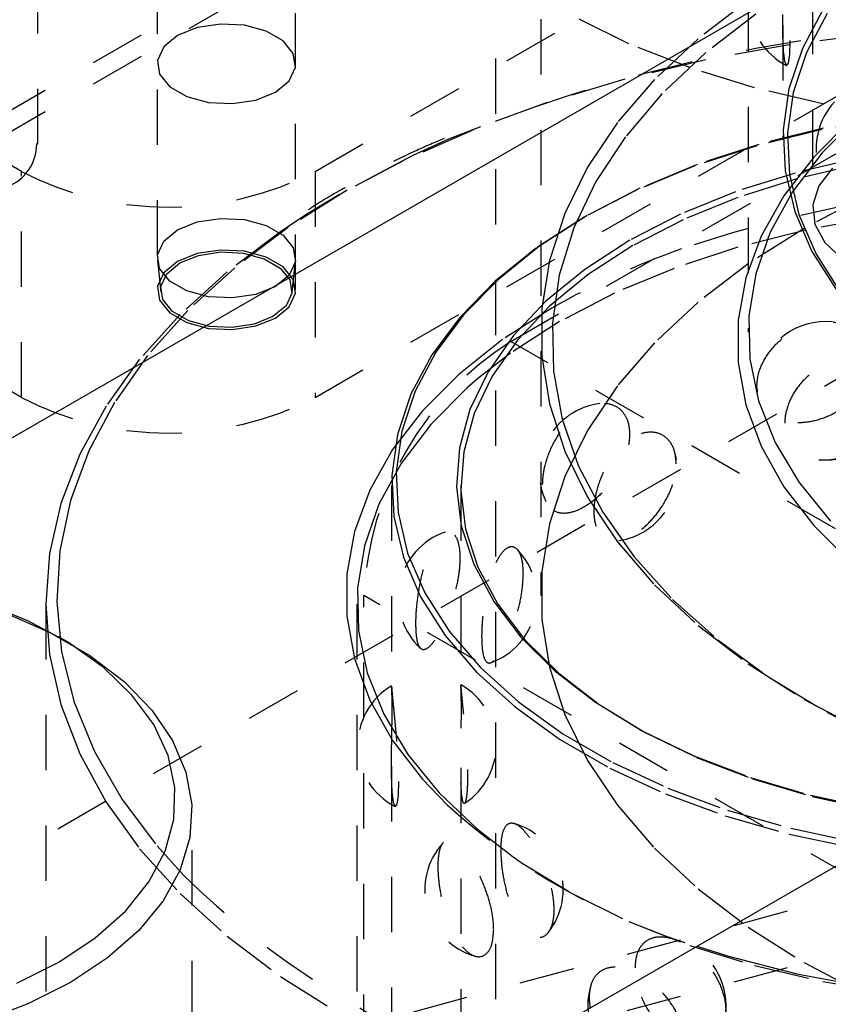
# Model space of a CAD drawing. Header units: inches. Extents: x 1907 to 2452, y -210 to -54.
# Tile 500 of 656: x 2005.12 to 2006.58, y -197.02 to -195.25. Entities that reach past the tile are written whole.
import ezdxf

# ---------------------------------------------------------------- set-up
doc = ezdxf.new("R2010")
doc.units = ezdxf.units.IN
doc.header["$LTSCALE"] = 0.5
doc.header["$MEASUREMENT"] = 0
doc.linetypes.add('HIDDEN', pattern=[0.225, 0.15, -0.075])
doc.layers.add('SID-M-H', color=4, linetype='HIDDEN')
doc.layers.add('SID-M-S', color=105, linetype='Continuous')

msp = doc.modelspace()

# ---------------------------------------------------------------- linework, layer by layer
at = {"layer": 'SID-M-H'}
for p, q in [((2006.44024, -191.40242), (2006.44024, -195.8097)), ((2006.06524, -194.24398), (2006.06524, -196.28534)), ((2007.07501, -194.27333), (2000.10587, -198.29653)), ((2005.65731, -195.51924), (2007.77863, -194.29463)), ((2007.07501, -194.31191), (2000.13928, -198.31582)), ((2006.55636, -194.40719), (2006.55636, -195.58819)), ((2005.65731, -195.92751), (2007.77863, -194.7029)), ((2005.98314, -194.71495), (2005.98314, -199.61138)), ((1995.49265, -202.30635), (2008.57413, -194.75457)), ((2005.1565, -195.46987), (2005.1565, -195.0616)), ((2005.37224, -195.17127), (2005.37224, -195.73305)), ((2005.62224, -195.73305), (2005.62224, -195.17127)), ((2006.01087, -195.82631), (2007.15991, -195.16297)), ((2006.44008, -195.2104), (2006.34962, -195.27955)), ((2006.57559, -195.22596), (2006.53785, -195.29692)), ((2006.22439, -195.28841), (2006.1231, -195.23861)), ((2006.45405, -195.23509), (2006.36363, -195.30452)), ((2006.50284, -195.27152), (2006.50286, -195.23588)), ((2006.58298, -195.23396), (2006.54549, -195.30445)), ((2005.44441, -195.25938), (2005.40885, -195.27376)), ((2005.48635, -195.2529), (2005.44441, -195.25938)), ((2005.52959, -195.25508), (2005.48635, -195.2529)), ((2005.56894, -195.26567), (2005.52959, -195.25508)), ((2005.59963, -195.28339), (2005.56894, -195.26567)), ((2006.50274, -195.25471), (2006.50274, -195.46237)), ((2005.40885, -195.27376), (2005.38395, -195.29429)), ((2005.61798, -195.3061), (2005.59963, -195.28339)), ((2006.34962, -195.27955), (2006.27061, -195.35322)), ((2006.50387, -195.30082), (2006.50284, -195.27152)), ((2006.6684, -195.27043), (2006.51403, -195.29019)), ((2006.51539, -195.28277), (2006.51452, -195.30805)), ((2005.38395, -195.29429), (2005.37272, -195.31849)), ((2006.33428, -195.33172), (2006.22439, -195.28841)), ((2006.51403, -195.29019), (2006.36323, -195.31764)), ((2006.5061, -195.32024), (2006.50387, -195.30082)), ((2006.53785, -195.29692), (2006.51362, -195.36982)), ((2005.12698, -195.51924), (2004.77343, -195.31514)), ((2005.37272, -195.31849), (2005.3765, -195.34346)), ((2005.62176, -195.33107), (2005.61798, -195.3061)), ((2006.36323, -195.31764), (2006.21714, -195.35257)), ((2006.36363, -195.30452), (2006.28486, -195.37852)), ((2006.50914, -195.32791), (2006.5061, -195.32024)), ((2006.51452, -195.30805), (2006.51221, -195.3236)), ((2006.54549, -195.30445), (2006.52142, -195.37686)), ((2005.61053, -195.35528), (2005.62176, -195.33107)), ((2006.45152, -195.36805), (2006.33428, -195.33172)), ((2006.51221, -195.3236), (2006.50914, -195.32791)), ((2005.3765, -195.34346), (2005.39485, -195.36617)), ((2005.58563, -195.37581), (2005.61053, -195.35528)), ((2006.21714, -195.35257), (2006.07689, -195.39472)), ((2006.27061, -195.35322), (2006.2037, -195.43079)), ((2005.39485, -195.36617), (2005.42554, -195.38389)), ((2006.57478, -195.39697), (2006.45152, -195.36805)), ((2006.51362, -195.36982), (2006.50318, -195.4438)), ((2005.42554, -195.38389), (2005.46489, -195.39448)), ((2005.50813, -195.39667), (2005.55007, -195.39018)), ((2005.55007, -195.39018), (2005.58563, -195.37581)), ((2006.28486, -195.37852), (2006.21845, -195.45646)), ((2006.52142, -195.37686), (2006.51105, -195.45036)), ((2005.46489, -195.39448), (2005.50813, -195.39667)), ((2006.07689, -195.39472), (2005.94353, -195.44376)), ((2006.70267, -195.41816), (2006.57478, -195.39697)), ((2006.62513, -195.42673), (2006.55867, -195.49319)), ((2006.6395, -195.41884), (2006.57348, -195.48553)), ((2006.69655, -195.42157), (2006.57363, -195.44336)), ((2006.69845, -195.41955), (2006.57635, -195.44119)), ((2005.94353, -195.44376), (2005.81809, -195.49933)), ((2006.2037, -195.43079), (2006.14948, -195.51158)), ((2006.57363, -195.44336), (2006.45552, -195.47269)), ((2006.57635, -195.44119), (2006.45902, -195.47033)), ((2006.50318, -195.4438), (2006.50666, -195.518)), ((2005.89839, -195.46074), (2005.83263, -195.49103)), ((2006.21845, -195.45646), (2006.16497, -195.53765)), ((2006.51105, -195.45036), (2006.51451, -195.52406)), ((2006.45552, -195.47269), (2006.34359, -195.50922)), ((2006.45902, -195.47033), (2006.34783, -195.50662)), ((2005.83263, -195.49103), (2005.71565, -195.55283)), ((2006.55867, -195.49319), (2006.5046, -195.56329)), ((2006.57348, -195.48553), (2006.52012, -195.55589)), ((2006.63787, -195.49552), (2006.52463, -195.52205)), ((2005.81809, -195.49933), (2005.70151, -195.561)), ((2006.14948, -195.51158), (2006.10841, -195.59493)), ((2006.34359, -195.50922), (2006.23916, -195.55252)), ((2006.34783, -195.50662), (2006.24409, -195.54964)), ((2006.64041, -195.50625), (2006.528, -195.53259)), ((2006.59242, -195.51352), (2006.56768, -195.54525)), ((2005.12698, -195.92751), (2005.12698, -195.51924)), ((2005.65731, -195.51924), (2005.65731, -195.92751)), ((2006.52463, -195.52205), (2006.41737, -195.55587)), ((2006.528, -195.53259), (2006.42153, -195.56615)), ((2006.50666, -195.518), (2006.52402, -195.59155)), ((2006.51451, -195.52406), (2006.53175, -195.59712)), ((2006.16497, -195.53765), (2006.12489, -195.62137)), ((2006.24409, -195.54964), (2006.14902, -195.59888)), ((2006.56768, -195.54525), (2006.55682, -195.57947)), ((2005.71565, -195.55283), (2005.60859, -195.62037)), ((2005.70151, -195.561), (2005.64101, -195.59766)), ((2006.23916, -195.55252), (2006.14345, -195.60209)), ((2006.41737, -195.55587), (2006.31748, -195.59652)), ((2006.42153, -195.56615), (2006.32238, -195.60651)), ((2006.5046, -195.56329), (2006.46352, -195.63628)), ((2006.52012, -195.55589), (2006.48001, -195.62913)), ((2006.65212, -195.56363), (2006.5412, -195.62201)), ((2006.55682, -195.57947), (2006.56046, -195.6142)), ((2005.44441, -195.61049), (2005.48635, -195.60401)), ((2005.48635, -195.60401), (2005.52959, -195.60619)), ((2005.64101, -195.59766), (2005.59468, -195.6283)), ((2006.14345, -195.60209), (2006.05758, -195.65734)), ((2006.14902, -195.59888), (2006.06372, -195.65376)), ((2006.10841, -195.59493), (2006.08083, -195.6801)), ((2006.31748, -195.59652), (2006.22627, -195.64347)), ((2006.52402, -195.59155), (2006.55505, -195.66358)), ((2006.53175, -195.59712), (2006.56258, -195.66868)), ((2006.67034, -195.60222), (2006.54347, -195.62537)), ((2005.40885, -195.62487), (2005.44441, -195.61049)), ((2005.60859, -195.62037), (2005.51229, -195.6931)), ((2005.52959, -195.60619), (2005.56894, -195.61678)), ((2005.56894, -195.61678), (2005.59963, -195.6345)), ((2006.12489, -195.62137), (2006.09857, -195.70689)), ((2006.32238, -195.60651), (2006.23184, -195.65312)), ((2006.5412, -195.62201), (2006.44008, -195.68604)), ((2006.56046, -195.6142), (2006.57839, -195.64742)), ((2005.38395, -195.6454), (2005.40885, -195.62487)), ((2005.59468, -195.6283), (2005.49843, -195.70072)), ((2005.59963, -195.6345), (2005.61798, -195.65722)), ((2006.54347, -195.62537), (2006.42159, -195.65618)), ((2006.46352, -195.63628), (2006.43588, -195.71134)), ((2006.48001, -195.62913), (2006.45362, -195.70441)), ((2005.37272, -195.6696), (2005.38395, -195.6454)), ((2005.61798, -195.65722), (2005.62176, -195.68218)), ((2006.05758, -195.65734), (2005.98257, -195.71763)), ((2006.06372, -195.65376), (2005.98921, -195.71365)), ((2006.22627, -195.64347), (2006.14493, -195.69613)), ((2006.23184, -195.65312), (2006.15109, -195.70539)), ((2006.42159, -195.65618), (2006.30607, -195.69429)), ((2006.57839, -195.64742), (2006.60957, -195.67719)), ((2005.3765, -195.69457), (2005.37272, -195.6696)), ((2005.44441, -195.66765), (2005.40885, -195.68203)), ((2005.41318, -195.68453), (2005.447, -195.67086)), ((2005.48635, -195.66117), (2005.44441, -195.66765)), ((2005.447, -195.67086), (2005.48688, -195.66469)), ((2005.52959, -195.66335), (2005.48635, -195.66117)), ((2005.48688, -195.66469), (2005.52801, -195.66676)), ((2005.52801, -195.66676), (2005.56542, -195.67684)), ((2005.56894, -195.67394), (2005.52959, -195.66335)), ((2005.56542, -195.67684), (2005.59462, -195.69369)), ((2005.59963, -195.69166), (2005.56894, -195.67394)), ((2006.55505, -195.66358), (2006.59939, -195.73326)), ((2006.56258, -195.66868), (2006.60663, -195.73789)), ((2005.37248, -195.68036), (2005.37859, -195.7373)), ((2005.39485, -195.71728), (2005.3765, -195.69457)), ((2005.40885, -195.68203), (2005.38395, -195.70256)), ((2005.3895, -195.70405), (2005.41318, -195.68453)), ((2005.51229, -195.6931), (2005.42749, -195.77045)), ((2005.59462, -195.69369), (2005.61206, -195.71529)), ((2005.61798, -195.71438), (2005.59963, -195.69166)), ((2005.62176, -195.68218), (2005.61053, -195.70639)), ((2005.61589, -195.7373), (2005.622, -195.68036)), ((2006.08083, -195.6801), (2006.06698, -195.76638)), ((2006.30607, -195.69429), (2006.19821, -195.73927)), ((2006.44008, -195.68604), (2006.34962, -195.75519)), ((2005.38395, -195.70256), (2005.37272, -195.72676)), ((2005.37882, -195.72707), (2005.3895, -195.70405)), ((2005.49843, -195.70072), (2005.41347, -195.7777)), ((2005.61053, -195.70639), (2005.58563, -195.72692)), ((2006.14493, -195.69613), (2006.07451, -195.75379)), ((2006.15109, -195.70539), (2006.08119, -195.76263)), ((2006.09857, -195.70689), (2006.08624, -195.79346)), ((2006.43588, -195.71134), (2006.42199, -195.78766)), ((2006.45362, -195.70441), (2006.44124, -195.78089)), ((2005.12698, -195.92751), (2004.77343, -195.72341)), ((2005.37272, -195.72676), (2005.3765, -195.75173)), ((2005.38241, -195.75081), (2005.37882, -195.72707)), ((2005.42554, -195.735), (2005.39485, -195.71728)), ((2005.58563, -195.72692), (2005.55007, -195.74129)), ((2005.61206, -195.71529), (2005.61566, -195.73903)), ((2005.62176, -195.73934), (2005.61798, -195.71438)), ((2005.98257, -195.71763), (2005.91929, -195.78225)), ((2005.98921, -195.71365), (2005.92634, -195.77784)), ((2005.46489, -195.7456), (2005.42554, -195.735)), ((2005.50813, -195.74778), (2005.46489, -195.7456)), ((2005.55007, -195.74129), (2005.50813, -195.74778)), ((2005.61566, -195.73903), (2005.60498, -195.76205)), ((2005.61053, -195.76355), (2005.62176, -195.73934)), ((2006.19821, -195.73927), (2006.09925, -195.79062)), ((2005.3765, -195.75173), (2005.39485, -195.77444)), ((2005.39986, -195.77241), (2005.38241, -195.75081)), ((2005.60498, -195.76205), (2005.5813, -195.78158)), ((2005.58563, -195.78408), (2005.61053, -195.76355)), ((2006.07451, -195.75379), (2006.01594, -195.81571)), ((2006.08119, -195.76263), (2006.02306, -195.82409)), ((2006.34962, -195.75519), (2006.27061, -195.82886)), ((2005.41347, -195.7777), (2005.34046, -195.85867)), ((2005.42749, -195.77045), (2005.35488, -195.85184)), ((2005.39485, -195.77444), (2005.42554, -195.79216)), ((2005.42906, -195.78927), (2005.39986, -195.77241)), ((2005.5813, -195.78158), (2005.54748, -195.79525)), ((2005.91929, -195.78225), (2005.86848, -195.85043)), ((2005.92634, -195.77784), (2005.87587, -195.84557)), ((2006.08511, -195.76612), (2005.99616, -195.82315)), ((2006.06698, -195.76638), (2006.06698, -195.85303)), ((2006.44124, -195.78089), (2006.44301, -195.8577)), ((2005.42554, -195.79216), (2005.46489, -195.80275)), ((2005.46647, -195.79934), (2005.42906, -195.78927)), ((2005.5076, -195.80142), (2005.46647, -195.79934)), ((2005.54748, -195.79525), (2005.5076, -195.80142)), ((2005.50813, -195.80494), (2005.55007, -195.79845)), ((2005.55007, -195.79845), (2005.58563, -195.78408)), ((2006.09925, -195.79062), (2006.01031, -195.84774)), ((2006.08624, -195.79346), (2006.088, -195.88031)), ((2006.42199, -195.78766), (2006.42199, -195.8644)), ((2005.46489, -195.80275), (2005.50813, -195.80494)), ((2006.01594, -195.81571), (2005.96998, -195.88109)), ((2005.99616, -195.82315), (2005.91803, -195.88524)), ((2006.02306, -195.82409), (2005.97743, -195.88898)), ((2006.59782, -196.16515), (2006.01087, -195.82631)), ((2006.27061, -195.82886), (2006.2037, -195.90642)), ((2005.35488, -195.85184), (2005.295, -195.9366)), ((2005.86848, -195.85043), (2005.83074, -195.92139)), ((2005.87587, -195.84557), (2005.83838, -195.91606)), ((2006.01031, -195.84774), (2005.951, -195.89381)), ((2006.06698, -195.85303), (2006.08083, -195.93931)), ((2005.34046, -195.85867), (2005.27995, -195.943)), ((2006.42199, -195.8644), (2006.43588, -195.94072)), ((2006.44301, -195.8577), (2006.45892, -195.93396)), ((2005.91803, -195.88524), (2005.85156, -195.9517)), ((2005.96998, -195.88109), (2005.93723, -195.94906)), ((2005.97743, -195.88898), (2005.94492, -195.95645)), ((2006.088, -195.88031), (2006.10385, -195.96668)), ((2005.951, -195.89381), (2005.93239, -195.91001)), ((2006.2037, -195.90642), (2006.14948, -195.98722)), ((2005.83074, -195.92139), (2005.80651, -195.99429)), ((2005.83838, -195.91606), (2005.81431, -195.98847)), ((2005.93239, -195.91001), (2005.86637, -195.9767)), ((2005.27995, -195.943), (2005.2324, -196.03006)), ((2005.295, -195.9366), (2005.24834, -196.0241)), ((2006.08083, -195.93931), (2006.10841, -196.02448)), ((2006.43588, -195.94072), (2006.46352, -196.01579)), ((2006.45892, -195.93396), (2006.48877, -196.00881)), ((2005.85156, -195.9517), (2005.79749, -196.0218)), ((2005.93723, -195.94906), (2005.91811, -196.01874)), ((2005.94492, -195.95645), (2005.92594, -196.02562)), ((2005.86637, -195.9767), (2005.81301, -196.04706)), ((2006.10385, -195.96668), (2006.13363, -196.05182)), ((2005.80651, -195.99429), (2005.79607, -196.06827)), ((2005.81431, -195.98847), (2005.80394, -196.06196)), ((2006.14948, -195.98722), (2006.10841, -196.07056)), ((2006.48877, -196.00881), (2006.53224, -196.08141)), ((2005.2324, -196.03006), (2005.19817, -196.11918)), ((2005.24834, -196.0241), (2005.21526, -196.11363)), ((2005.79749, -196.0218), (2005.75641, -196.09479)), ((2005.91811, -196.01874), (2005.91287, -196.08923)), ((2005.92594, -196.02562), (2005.92075, -196.09559)), ((2006.10841, -196.02448), (2006.14948, -196.10782)), ((2006.46352, -196.01579), (2006.5046, -196.08877)), ((2005.81301, -196.04706), (2005.77291, -196.1203)), ((2005.79607, -196.06827), (2005.79956, -196.14247)), ((2005.80394, -196.06196), (2005.8074, -196.13567)), ((2006.13363, -196.05182), (2006.1771, -196.13498)), ((2006.10841, -196.07056), (2006.08083, -196.15573)), ((2006.53224, -196.08141), (2006.58883, -196.15092)), ((2005.75641, -196.09479), (2005.72877, -196.16985)), ((2005.79564, -196.08683), (2005.79564, -196.44971)), ((2005.91287, -196.08923), (2005.92159, -196.1596)), ((2005.92064, -196.08683), (2005.92064, -196.44808)), ((2005.92075, -196.09559), (2005.9294, -196.16545)), ((2006.5046, -196.08877), (2006.55867, -196.15888)), ((2005.19817, -196.11918), (2005.17754, -196.20968)), ((2005.21526, -196.11363), (2005.19601, -196.20449)), ((2005.77291, -196.1203), (2005.74652, -196.19558)), ((2006.14948, -196.10782), (2006.2037, -196.18862)), ((2005.8074, -196.13567), (2005.82465, -196.20873)), ((2006.1771, -196.13498), (2006.23386, -196.21542)), ((2005.79956, -196.14247), (2005.81691, -196.21602)), ((2006.08083, -196.15573), (2006.06698, -196.24201)), ((2005.72877, -196.16985), (2005.71488, -196.24617)), ((2005.92159, -196.1596), (2005.94415, -196.22894)), ((2005.9294, -196.16545), (2005.95179, -196.23428)), ((2006.55867, -196.15888), (2006.62513, -196.22534)), ((2006.2037, -196.18862), (2006.27061, -196.26618)), ((2005.17754, -196.20968), (2005.17064, -196.30087)), ((2005.19601, -196.20449), (2005.19075, -196.29599)), ((2005.74652, -196.19558), (2005.73413, -196.27206)), ((2005.82465, -196.20873), (2005.85547, -196.28029)), ((2005.81691, -196.21602), (2005.84794, -196.28805)), ((2006.23386, -196.21542), (2006.30342, -196.29244)), ((2005.94415, -196.22894), (2005.98025, -196.29634)), ((2005.95179, -196.23428), (2005.98763, -196.30119)), ((2006.06698, -196.24201), (2006.06698, -196.32866)), ((2005.71488, -196.24617), (2005.71488, -196.32291)), ((2005.73413, -196.27206), (2005.73591, -196.34887)), ((2005.85547, -196.28029), (2005.89952, -196.3495)), ((2006.27061, -196.26618), (2006.34962, -196.33985)), ((2005.13815, -196.33087), (2005.05587, -196.29761)), ((2005.19075, -196.29599), (2005.19951, -196.38739)), ((2007.15991, -197.10199), (2005.7457, -196.28559)), ((2005.7457, -197.30626), (2005.7457, -196.28559)), ((2005.84794, -196.28805), (2005.89229, -196.35773)), ((2005.98025, -196.29634), (2006.02943, -196.36093)), ((2006.30342, -196.29244), (2006.38517, -196.36536)), ((2005.09638, -196.31634), (2005.17794, -196.35205)), ((2005.17064, -196.30087), (2005.17064, -198.67415)), ((2005.17064, -196.30087), (2005.17754, -196.39207)), ((2005.73314, -196.30087), (2005.73314, -200.70815)), ((2005.98763, -196.30119), (2006.03644, -196.3653)), ((2005.21162, -196.37042), (2005.13815, -196.33087)), ((2005.71488, -196.32291), (2005.72877, -196.39923)), ((2006.06698, -196.32866), (2006.08083, -196.41494)), ((2008.44167, -196.33607), (2004.81644, -197.31196)), ((2005.17794, -196.35205), (2005.25033, -196.39384)), ((2005.73591, -196.34887), (2005.75181, -196.42513)), ((2005.89952, -196.3495), (2005.95627, -196.41556)), ((2006.34962, -196.33985), (2006.44008, -196.409)), ((2005.21546, -196.37228), (2005.19424, -196.36003)), ((2005.27483, -196.41548), (2005.21162, -196.37042)), ((2005.89229, -196.35773), (2005.94941, -196.42423)), ((2006.02943, -196.36093), (2006.09104, -196.42186)), ((2006.03644, -196.3653), (2006.0976, -196.42578)), ((2006.38517, -196.36536), (2006.47839, -196.43354)), ((2005.19951, -196.38739), (2005.22224, -196.47799)), ((2005.17754, -196.39207), (2005.19817, -196.48257)), ((2005.25033, -196.39384), (2005.31218, -196.44092)), ((2005.72877, -196.39923), (2005.75641, -196.4743)), ((2005.32657, -196.46519), (2005.27483, -196.41548)), ((2005.95627, -196.41556), (2006.02506, -196.47769)), ((2006.08083, -196.41494), (2006.10841, -196.50011)), ((2006.09104, -196.42186), (2006.16428, -196.47834)), ((2006.44008, -196.409), (2006.5412, -196.47303)), ((2008.44167, -196.43814), (2004.81644, -197.41403)), ((2005.31218, -196.44092), (2005.36235, -196.49243)), ((2005.75181, -196.42513), (2005.78166, -196.49998)), ((2005.94941, -196.42423), (2006.01866, -196.48677)), ((2006.0976, -196.42578), (2006.1703, -196.48185)), ((2006.47839, -196.43354), (2006.58226, -196.49638)), ((2005.79608, -196.45665), (2005.79567, -196.44869)), ((2005.79654, -196.47531), (2005.79608, -196.45665)), ((2005.36581, -196.51856), (2005.32657, -196.46519)), ((2005.75641, -196.4743), (2005.79749, -196.54728)), ((2005.79663, -196.50302), (2005.79654, -196.47531)), ((2006.5412, -196.47303), (2006.65212, -196.53141)), ((2005.19817, -196.48257), (2005.2324, -196.57168)), ((2005.22224, -196.47799), (2005.25875, -196.56708)), ((2005.36235, -196.49243), (2005.3999, -196.5474)), ((2006.01866, -196.48677), (2006.09922, -196.54462)), ((2006.02506, -196.47769), (2006.10508, -196.53516)), ((2006.16428, -196.47834), (2006.24819, -196.52964)), ((2006.1703, -196.48185), (2006.2536, -196.53276)), ((2005.78166, -196.49998), (2005.82513, -196.57258)), ((2005.79626, -196.53738), (2005.79663, -196.50302)), ((2006.10841, -196.50011), (2006.14948, -196.58345)), ((2006.58226, -196.49638), (2006.66542, -196.53911)), ((2005.39181, -196.57458), (2005.36581, -196.51856)), ((2006.24819, -196.52964), (2006.34169, -196.57507)), ((2005.3999, -196.5474), (2005.42414, -196.60482)), ((2005.79575, -196.57472), (2005.79626, -196.53738)), ((2005.79749, -196.54728), (2005.85156, -196.61739)), ((2006.09922, -196.54462), (2006.19014, -196.59711)), ((2006.10508, -196.53516), (2006.1954, -196.5873)), ((2006.2536, -196.53276), (2006.34641, -196.57786)), ((2005.2324, -196.57168), (2005.27995, -196.65874)), ((2005.25875, -196.56708), (2005.30875, -196.65395)), ((2005.40405, -196.63213), (2005.39181, -196.57458)), ((2005.79573, -196.61036), (2005.79575, -196.57472)), ((2005.82513, -196.57258), (2005.88172, -196.64209)), ((2006.14948, -196.58345), (2006.2037, -196.66425)), ((2006.34169, -196.57507), (2006.44354, -196.61406)), ((2006.34641, -196.57786), (2006.44751, -196.61656)), ((2005.79564, -196.59355), (2005.79564, -200.00932)), ((2005.92064, -196.59646), (2005.92064, -200.00769)), ((2006.19014, -196.59711), (2006.29036, -196.64361)), ((2006.1954, -196.5873), (2006.29495, -196.63349)), ((2005.42414, -196.60482), (2005.4346, -196.6636)), ((2005.79676, -196.63966), (2005.79573, -196.61036)), ((2005.85156, -196.61739), (2005.89602, -196.66356)), ((2006.44354, -196.61406), (2006.55244, -196.64609)), ((2006.44751, -196.61656), (2006.55561, -196.64836)), ((2005.4023, -196.69011), (2005.40405, -196.63213)), ((2005.80828, -196.62162), (2005.80742, -196.64689)), ((2006.29495, -196.63349), (2006.40257, -196.6732)), ((2005.30875, -196.65395), (2005.37186, -196.73793)), ((2005.79899, -196.65908), (2005.79676, -196.63966)), ((2005.80742, -196.64689), (2005.80511, -196.66244)), ((2005.88172, -196.64209), (2005.95079, -196.70775)), ((2006.29036, -196.64361), (2006.3987, -196.68359)), ((2006.55244, -196.64609), (2006.66694, -196.67074)), ((2006.55561, -196.64836), (2006.66927, -196.67283)), ((2005.27995, -196.65874), (2005.34046, -196.74307)), ((2005.4346, -196.6636), (2005.43111, -196.72266)), ((2005.80203, -196.66675), (2005.79899, -196.65908)), ((2005.80511, -196.66244), (2005.80203, -196.66675)), ((2006.2037, -196.66425), (2006.27061, -196.74182)), ((2005.38659, -196.74739), (2005.4023, -196.69011)), ((2005.43504, -197.44553), (2005.43504, -196.67838)), ((2006.3987, -196.68359), (2006.51389, -196.71657)), ((2006.40257, -196.6732), (2006.517, -196.70597)), ((2005.95079, -196.70775), (2006.01526, -196.75752)), ((2006.517, -196.70597), (2006.63689, -196.73139)), ((2005.43111, -196.72266), (2005.41372, -196.78089)), ((2006.51389, -196.71657), (2006.63458, -196.74217)), ((2005.34046, -196.74307), (2005.41347, -196.82404)), ((2005.37186, -196.73793), (2005.41946, -196.79044)), ((2006.27061, -196.74182), (2006.34962, -196.81549)), ((2005.35722, -196.80284), (2005.38659, -196.74739)), ((2006.01526, -196.75752), (2006.03155, -196.76879)), ((2006.03155, -196.76879), (2006.1231, -196.82453)), ((2005.41372, -196.78089), (2005.38275, -196.83722)), ((2005.31477, -196.8554), (2005.35722, -196.80284)), ((2005.41347, -196.82404), (2005.49843, -196.90102)), ((2006.1231, -196.82453), (2006.22439, -196.87434)), ((2006.34962, -196.81549), (2006.44008, -196.88463)), ((2005.38275, -196.83722), (2005.33879, -196.89058)), ((2005.26006, -196.90403), (2005.31477, -196.8554)), ((2006.22439, -196.87434), (2006.33428, -196.91765)), ((2006.44008, -196.88463), (2006.5412, -196.94867)), ((2005.19416, -196.94779), (2005.26006, -196.90403)), ((2005.33879, -196.89058), (2005.28264, -196.94)), ((2005.49843, -196.90102), (2005.59468, -196.97344)), ((2006.33428, -196.91765), (2006.45152, -196.95397)), ((2005.11835, -196.98584), (2005.19416, -196.94779)), ((2005.28264, -196.94), (2005.21537, -196.98454)), ((2006.45152, -196.95397), (2006.57478, -196.98289)), ((2006.5412, -196.94867), (2006.65212, -197.00704)), ((2005.59468, -196.97344), (2005.70151, -197.04074)), ((2005.21537, -196.98454), (2005.13822, -197.02337)), ((2006.57478, -196.98289), (2006.70267, -197.00408)), ((2005.13822, -197.02337), (2005.05262, -197.05578))]:
    msp.add_line(p, q, dxfattribs=at)
for centre, radius, start, end in [((2006.56679, -195.217), 0.125, 121.04446, 242.52599), ((2006.98845, -198.13296), 2.886, 75.21805, 112.19172), ((2005.07253, -195.46987), 0.08187, 290.78342, 69.21658), ((2006.68786, -195.47785), 0.125, 137.4865, 254.04054), ((2005.39215, -195.00747), 0.57638, 242.60967, 297.39033), ((2006.97876, -197.56562), 2.01696, 65.77344, 109.0696), ((2006.79395, -197.01272), 1.43404, 109.30821, 119.62313), ((2006.57997, -195.91554), 0.125, 84.40856, 168.25528), ((2006.32141, -196.31178), 0.5763, 122.60548, 177.39452), ((2005.39215, -195.41574), 0.57638, 242.60967, 297.39033), ((2006.18764, -196.06262), 0.125, 97.24802, 204.99822), ((2006.57997, -195.91554), 0.125, 265.75741, 337.45941), ((2006.18764, -196.06262), 0.125, 278.67042, 18.55956), ((2005.93286, -196.28911), 0.125, 108.72291, 227.26141), ((2005.93286, -196.28911), 0.125, 289.72798, 43.91347), ((2005.85968, -196.55584), 0.125, 121.04446, 242.52599), ((2005.85968, -196.55584), 0.125, 303.1443, 60.54791), ((2006.69862, -195.77278), 1.19903, 227.98084, 252.9459), ((2005.98076, -196.81669), 0.125, 321.39062, 73.0205), ((2005.98076, -196.81669), 0.125, 137.4865, 254.04054), ((2006.50464, -195.68192), 1.55126, 225.60943, 249.78003), ((2006.27515, -197.02656), 0.125, 349.93843, 84.40818), ((2006.27515, -197.02656), 0.125, 162.44319, 265.32453)]:
    msp.add_arc(centre, radius, start, end, dxfattribs=at)
for points, knots in [([(2006.50283, -195.11087), (2006.50283, -195.11129), (2006.50284, -195.11228), (2006.50409, -195.12805), (2006.50664, -195.15442), (2006.51004, -195.18897), (2006.51324, -195.22667), (2006.51512, -195.2592), (2006.51531, -195.27622), (2006.51539, -195.28277)], [0, 0, 0, 0, 0.1127271, 0.2704594, 0.4305632, 0.5908454, 0.7489713, 0.9033099, 1, 1, 1, 1]), ([(2005.89065, -195.45973), (2005.87401, -195.46677), (2005.81898, -195.49004), (2005.75853, -195.52181), (2005.71511, -195.54647), (2005.70565, -195.55184)], [0, 0, 0, 0, 0.2531459, 0.8373002, 1, 1, 1, 1]), ([(2005.70565, -195.55184), (2005.68678, -195.56259), (2005.66596, -195.57444), (2005.64718, -195.58739), (2005.64543, -195.5886)], [0, 0, 0, 0, 0.9066264, 1, 1, 1, 1]), ([(2006.45572, -195.90764), (2006.45679, -195.9171), (2006.45892, -195.936), (2006.47552, -195.95735), (2006.50028, -195.97086), (2006.53209, -195.975), (2006.56764, -195.96925), (2006.6029, -195.95392), (2006.63325, -195.93054), (2006.65465, -195.90177), (2006.66456, -195.871), (2006.66233, -195.84162), (2006.64872, -195.8166), (2006.62529, -195.79848), (2006.59435, -195.78949), (2006.55912, -195.79127), (2006.52369, -195.8042), (2006.49236, -195.82694), (2006.46917, -195.85628), (2006.45734, -195.88464), (2006.45617, -195.90125), (2006.45572, -195.90764)], [0, 0, 0, 0, 0.0520028, 0.1039827, 0.1564753, 0.2102848, 0.2652762, 0.3208623, 0.3762398, 0.4306423, 0.4836601, 0.5355284, 0.5870576, 0.6391963, 0.6925647, 0.7472181, 0.8026932, 0.8582301, 0.9130199, 0.9664974, 1, 1, 1, 1]), ([(2006.70233, -195.93029), (2006.70117, -195.94059), (2006.69884, -195.96121), (2006.68068, -195.99109), (2006.65423, -196.0159), (2006.62217, -196.03313), (2006.589, -196.04132), (2006.55815, -196.04013), (2006.53235, -196.02973), (2006.51393, -196.01069), (2006.50492, -195.98431), (2006.50676, -195.95311), (2006.51968, -195.92084), (2006.54239, -195.89191), (2006.57203, -195.87031), (2006.60489, -195.85855), (2006.63731, -195.85742), (2006.66617, -195.86652), (2006.68839, -195.88479), (2006.70054, -195.90741), (2006.70182, -195.92369), (2006.70233, -195.93029)], [0, 0, 0, 0, 0.0554579, 0.1109395, 0.1658403, 0.2192081, 0.2711117, 0.3223399, 0.3739729, 0.4268563, 0.4812619, 0.5368274, 0.5927419, 0.6480375, 0.7019377, 0.7542614, 0.8055938, 0.8569812, 0.9093952, 0.9633154, 1, 1, 1, 1]), ([(2006.06857, -196.08458), (2006.06933, -196.09381), (2006.07084, -196.11227), (2006.08273, -196.13013), (2006.10069, -196.13839), (2006.12419, -196.13574), (2006.151, -196.12234), (2006.17813, -196.09935), (2006.2019, -196.06933), (2006.21888, -196.03586), (2006.22681, -196.0029), (2006.22503, -195.97401), (2006.21416, -195.952), (2006.19563, -195.93902), (2006.17151, -195.93679), (2006.14453, -195.9462), (2006.11794, -195.96674), (2006.09491, -195.99616), (2006.07816, -196.0304), (2006.06972, -196.06124), (2006.06889, -196.07809), (2006.06857, -196.08458)], [0, 0, 0, 0, 0.0520028, 0.1039827, 0.1564753, 0.2102848, 0.2652762, 0.3208623, 0.3762398, 0.4306423, 0.4836601, 0.5355284, 0.5870576, 0.6391963, 0.6925647, 0.7472181, 0.8026932, 0.8582301, 0.9130199, 0.9664974, 1, 1, 1, 1]), ([(2006.30982, -196.04737), (2006.30888, -196.05793), (2006.30701, -196.07906), (2006.29251, -196.11294), (2006.27167, -196.14356), (2006.24684, -196.16777), (2006.22167, -196.18312), (2006.19874, -196.18853), (2006.17995, -196.1836), (2006.16674, -196.16844), (2006.16036, -196.14395), (2006.16165, -196.11237), (2006.17084, -196.07738), (2006.18721, -196.04366), (2006.20899, -196.01575), (2006.23366, -195.99693), (2006.25851, -195.98877), (2006.28104, -195.99157), (2006.29865, -196.00495), (2006.30838, -196.02488), (2006.3094, -196.04088), (2006.30982, -196.04737)], [0, 0, 0, 0, 0.0554579, 0.1109395, 0.1658403, 0.2192081, 0.2711117, 0.3223399, 0.3739729, 0.4268563, 0.4812619, 0.5368274, 0.5927419, 0.6480375, 0.7019377, 0.7542614, 0.8055938, 0.8569812, 0.9093952, 0.9633154, 1, 1, 1, 1]), ([(2005.83956, -196.33713), (2005.83988, -196.34623), (2005.84051, -196.36442), (2005.84562, -196.38019), (2005.85369, -196.38526), (2005.86482, -196.37837), (2005.87825, -196.36002), (2005.89255, -196.33195), (2005.90563, -196.29741), (2005.91526, -196.26068), (2005.91984, -196.22618), (2005.9188, -196.19764), (2005.91256, -196.17772), (2005.90214, -196.1683), (2005.889, -196.17064), (2005.87494, -196.18508), (2005.8618, -196.21051), (2005.85105, -196.24406), (2005.84364, -196.28127), (2005.84004, -196.31358), (2005.83969, -196.33058), (2005.83956, -196.33713)], [0, 0, 0, 0, 0.0520028, 0.1039827, 0.1564753, 0.2102848, 0.2652762, 0.3208623, 0.3762398, 0.4306423, 0.4836601, 0.5355284, 0.5870576, 0.6391963, 0.6925647, 0.7472181, 0.8026932, 0.8582301, 0.9130199, 0.9664974, 1, 1, 1, 1]), ([(2006.03373, -196.24648), (2006.03318, -196.25723), (2006.03209, -196.27873), (2006.02376, -196.31541), (2006.01213, -196.35001), (2005.99882, -196.3789), (2005.986, -196.39891), (2005.97496, -196.40849), (2005.96642, -196.40691), (2005.96072, -196.39407), (2005.95806, -196.3707), (2005.95859, -196.33889), (2005.96246, -196.3023), (2005.96966, -196.26569), (2005.97981, -196.23386), (2005.99202, -196.21051), (2006.00501, -196.19771), (2006.01732, -196.19623), (2006.02727, -196.20623), (2006.03289, -196.22428), (2006.03349, -196.24008), (2006.03373, -196.24648)], [0, 0, 0, 0, 0.05545789, 0.11093953, 0.16584033, 0.21920813, 0.27111168, 0.32233985, 0.37397292, 0.42685633, 0.48126186, 0.53682738, 0.59274193, 0.64803751, 0.7019377, 0.75426138, 0.80559376, 0.8569812, 0.90939522, 0.96331536, 1, 1, 1, 1]), ([(2005.79572, -196.44971), (2005.79573, -196.45013), (2005.79574, -196.45112), (2005.79698, -196.46689), (2005.79953, -196.49326), (2005.80293, -196.52781), (2005.80614, -196.56551), (2005.80802, -196.59804), (2005.80821, -196.61506), (2005.80828, -196.62162)], [0, 0, 0, 0, 0.1127271, 0.2704594, 0.4305632, 0.5908454, 0.7489713, 0.9033099, 1, 1, 1, 1]), ([(2005.9218, -196.49322), (2005.92174, -196.50404), (2005.92162, -196.52568), (2005.9209, -196.56347), (2005.92048, -196.59955), (2005.921, -196.63001), (2005.92275, -196.65138), (2005.92551, -196.66198), (2005.9287, -196.66106), (2005.93148, -196.64857), (2005.933, -196.62534), (2005.93268, -196.5935), (2005.93056, -196.5567), (2005.92734, -196.5196), (2005.92411, -196.48692), (2005.92176, -196.46237), (2005.92063, -196.44811), (2005.92059, -196.44512), (2005.92116, -196.45384), (2005.92171, -196.47112), (2005.92177, -196.48685), (2005.9218, -196.49322)], [0, 0, 0, 0, 0.0554579, 0.1109395, 0.1658403, 0.2192081, 0.2711117, 0.3223399, 0.3739729, 0.4268563, 0.4812619, 0.5368274, 0.5927419, 0.6480375, 0.7019377, 0.7542614, 0.8055938, 0.8569812, 0.9093952, 0.9633154, 1, 1, 1, 1]), ([(2005.99338, -196.7449), (2005.99382, -196.75567), (2005.99469, -196.77722), (2006.0017, -196.81425), (2006.01258, -196.84904), (2006.02683, -196.87769), (2006.04284, -196.89688), (2006.05893, -196.90516), (2006.07329, -196.90209), (2006.08408, -196.88794), (2006.08953, -196.86385), (2006.08841, -196.83219), (2006.08066, -196.7966), (2006.06759, -196.76149), (2006.05153, -196.73119), (2006.03501, -196.70894), (2006.01997, -196.69667), (2006.00759, -196.69521), (2005.99868, -196.70495), (2005.99405, -196.72273), (2005.99358, -196.73851), (2005.99338, -196.7449)], [0, 0, 0, 0, 0.0554579, 0.1109395, 0.1658403, 0.2192081, 0.2711117, 0.3223399, 0.3739729, 0.4268563, 0.4812619, 0.5368274, 0.5927419, 0.6480375, 0.7019377, 0.7542614, 0.8055938, 0.8569812, 0.9093952, 0.9633154, 1, 1, 1, 1]), ([(2005.98015, -196.88885), (2005.97951, -196.89803), (2005.97823, -196.91639), (2005.96846, -196.93336), (2005.95451, -196.93994), (2005.93759, -196.93453), (2005.92, -196.91726), (2005.90388, -196.88966), (2005.89103, -196.85506), (2005.88253, -196.81803), (2005.87874, -196.78333), (2005.87958, -196.75484), (2005.88485, -196.73518), (2005.89433, -196.72599), (2005.90768, -196.72827), (2005.92409, -196.74212), (2005.94194, -196.76633), (2005.95888, -196.7983), (2005.97215, -196.834), (2005.97918, -196.86543), (2005.97988, -196.88234), (2005.98015, -196.88885)], [0, 0, 0, 0, 0.0520028, 0.1039827, 0.1564753, 0.2102848, 0.2652762, 0.3208623, 0.3762398, 0.4306423, 0.4836601, 0.5355284, 0.5870576, 0.6391963, 0.6925647, 0.7472181, 0.8026932, 0.8582301, 0.9130199, 0.9664974, 1, 1, 1, 1]), ([(2006.2361, -196.95801), (2006.23696, -196.96863), (2006.23867, -196.98986), (2006.2522, -197.02436), (2006.2725, -197.05533), (2006.29802, -197.0791), (2006.32553, -197.09295), (2006.35215, -197.09599), (2006.37521, -197.08833), (2006.39214, -197.07078), (2006.40056, -197.04499), (2006.39884, -197.01368), (2006.3868, -196.98051), (2006.36614, -196.94955), (2006.34004, -196.92441), (2006.31221, -196.90761), (2006.28585, -196.90042), (2006.26327, -196.90325), (2006.24643, -196.91614), (2006.23742, -196.9356), (2006.23648, -196.95156), (2006.2361, -196.95801)], [0, 0, 0, 0, 0.0554579, 0.1109395, 0.1658403, 0.2192081, 0.2711117, 0.3223399, 0.3739729, 0.4268563, 0.4812619, 0.5368274, 0.5927419, 0.6480375, 0.7019377, 0.7542614, 0.8055938, 0.8569812, 0.9093952, 0.9633154, 1, 1, 1, 1]), ([(2006.32544, -197.09263), (2006.32444, -197.10201), (2006.32246, -197.12077), (2006.30716, -197.14082), (2006.28489, -197.15184), (2006.25715, -197.15191), (2006.22729, -197.14046), (2006.19884, -197.11833), (2006.17524, -197.0882), (2006.15908, -197.0542), (2006.15172, -197.02087), (2006.15337, -196.99207), (2006.16352, -196.97052), (2006.18136, -196.95798), (2006.20564, -196.95564), (2006.23434, -196.96395), (2006.26437, -196.98229), (2006.29194, -197.00879), (2006.31298, -197.04028), (2006.32394, -197.06951), (2006.32502, -197.0862), (2006.32544, -197.09263)], [0, 0, 0, 0, 0.0520028, 0.1039827, 0.1564753, 0.2102848, 0.2652762, 0.3208623, 0.3762398, 0.4306423, 0.4836601, 0.5355284, 0.5870576, 0.6391963, 0.6925647, 0.7472181, 0.8026932, 0.8582301, 0.9130199, 0.9664974, 1, 1, 1, 1])]:
    msp.add_open_spline(points, degree=3, knots=knots, dxfattribs=at)
at = {"layer": 'SID-M-S'}
for p, q in [((2002.03339, -197.77618), (2015.11487, -190.22441)), ((2002.03339, -199.40926), (2015.11487, -191.85749)), ((2006.34698, -196.91908), (2006.40657, -196.93779)), ((2006.40657, -196.93779), (2006.52801, -196.969)), ((2006.52801, -196.969), (2006.65444, -196.99271))]:
    msp.add_line(p, q, dxfattribs=at)

doc.saveas('drawing.dxf')
